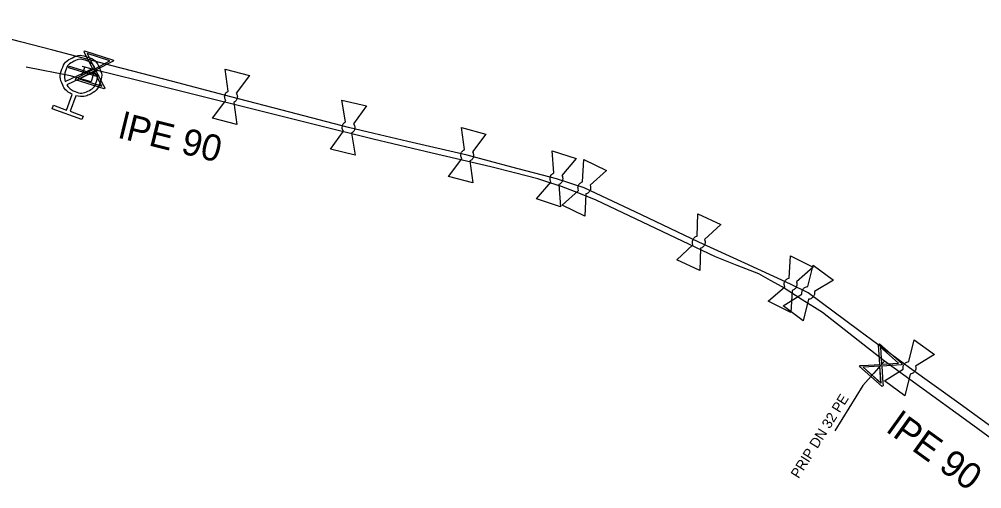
# Model space of a CAD drawing. Extents: x -643842 to -636370, y -1119190 to -1110210.
# Drawn here: x -637231.48 to -637183.89, y -1116064.95 to -1116041.75 of the extents above; entities that cross this region are included whole.
import ezdxf

# ---------------------------------------------------------------- set-up
doc = ezdxf.new("R2010")
doc.units = 0
for name, color, linetype in [('22', 7, 'Continuous'), ('Default', 7, 'Continuous'), ('Level 16', 7, 'Continuous'), ('Level 20', 7, 'Continuous'), ('Level 21', 7, 'Continuous'), ('Level 23', 7, 'Continuous'), ('Level 28', 7, 'Continuous'), ('Level 33', 7, 'Continuous')]:
    doc.layers.add(name, color=color, linetype=linetype)

msp = doc.modelspace()

# ---------------------------------------------------------------- linework, layer by layer
at = {"layer": 'Default'}
for points in [[(-637228.857, -1116045.465), (-637229.185, -1116045.314), (-637229.338, -1116044.982), (-637229.511, -1116044.607), (-637229.369, -1116044.216), (-637229.227, -1116043.827), (-637228.852, -1116043.653), (-637228.477, -1116043.479), (-637228.086, -1116043.621), (-637227.699, -1116043.762), (-637227.523, -1116044.137), (-637227.348, -1116044.511), (-637227.49, -1116044.9), (-637227.632, -1116045.291), (-637228.006, -1116045.467), (-637228.337, -1116045.625), (-637228.684, -1116045.527)], [(-637227.735, -1116044.135), (-637227.879, -1116043.898), (-637228.151, -1116043.799), (-637228.467, -1116043.684), (-637228.772, -1116043.826), (-637229.077, -1116043.967), (-637229.192, -1116044.285), (-637229.291, -1116044.556), (-637229.202, -1116044.819)], [(-637229.125, -1116044.985), (-637228.982, -1116045.226), (-637228.707, -1116045.326), (-637228.389, -1116045.442), (-637228.085, -1116045.3), (-637227.781, -1116045.158), (-637227.665, -1116044.84), (-637227.565, -1116044.565), (-637227.658, -1116044.301)], [(-637221.269, -1116045.758), (-637221.298, -1116045.715), (-637221.312, -1116045.664), (-637221.333, -1116045.58), (-637221.312, -1116045.501), (-637221.292, -1116045.422), (-637221.233, -1116045.361), (-637221.195, -1116045.322), (-637221.147, -1116045.299)], [(-637220.753, -1116045.402), (-637220.723, -1116045.446), (-637220.709, -1116045.499), (-637220.687, -1116045.58), (-637220.708, -1116045.659), (-637220.728, -1116045.738), (-637220.789, -1116045.801), (-637220.825, -1116045.839), (-637220.873, -1116045.862)], [(-637215.454, -1116047.285), (-637215.484, -1116047.243), (-637215.5, -1116047.192), (-637215.523, -1116047.109), (-637215.504, -1116047.029), (-637215.486, -1116046.949), (-637215.429, -1116046.887), (-637215.392, -1116046.847), (-637215.345, -1116046.823)], [(-637214.948, -1116046.916), (-637214.916, -1116046.958), (-637214.901, -1116047.011), (-637214.877, -1116047.091), (-637214.896, -1116047.171), (-637214.914, -1116047.251), (-637214.973, -1116047.315), (-637215.009, -1116047.354), (-637215.056, -1116047.378)], [(-637209.589, -1116048.648), (-637209.618, -1116048.605), (-637209.632, -1116048.553), (-637209.653, -1116048.47), (-637209.632, -1116048.391), (-637209.611, -1116048.311), (-637209.553, -1116048.251), (-637209.515, -1116048.212), (-637209.467, -1116048.189)], [(-637209.073, -1116048.293), (-637209.042, -1116048.336), (-637209.028, -1116048.389), (-637209.007, -1116048.47), (-637209.028, -1116048.549), (-637209.049, -1116048.629), (-637209.109, -1116048.691), (-637209.146, -1116048.729), (-637209.193, -1116048.752)], [(-637205.189, -1116049.793), (-637205.215, -1116049.748), (-637205.226, -1116049.696), (-637205.242, -1116049.611), (-637205.217, -1116049.533), (-637205.192, -1116049.455), (-637205.13, -1116049.399), (-637205.089, -1116049.362), (-637205.04, -1116049.342)], [(-637204.653, -1116049.468), (-637204.625, -1116049.513), (-637204.614, -1116049.567), (-637204.598, -1116049.649), (-637204.623, -1116049.727), (-637204.648, -1116049.805), (-637204.712, -1116049.863), (-637204.751, -1116049.9), (-637204.8, -1116049.92)], [(-637203.827, -1116050.207), (-637203.848, -1116050.16), (-637203.852, -1116050.106), (-637203.857, -1116050.02), (-637203.822, -1116049.946), (-637203.787, -1116049.872), (-637203.719, -1116049.824), (-637203.674, -1116049.792), (-637203.623, -1116049.779)], [(-637203.254, -1116049.953), (-637203.233, -1116050.001), (-637203.229, -1116050.056), (-637203.223, -1116050.14), (-637203.258, -1116050.214), (-637203.293, -1116050.288), (-637203.364, -1116050.338), (-637203.407, -1116050.369), (-637203.458, -1116050.382)], [(-637198.166, -1116052.891), (-637198.187, -1116052.844), (-637198.192, -1116052.79), (-637198.198, -1116052.704), (-637198.164, -1116052.63), (-637198.13, -1116052.555), (-637198.062, -1116052.506), (-637198.018, -1116052.474), (-637197.967, -1116052.46)], [(-637197.596, -1116052.63), (-637197.574, -1116052.677), (-637197.569, -1116052.732), (-637197.562, -1116052.816), (-637197.596, -1116052.89), (-637197.63, -1116052.965), (-637197.7, -1116053.016), (-637197.743, -1116053.047), (-637197.794, -1116053.061)], [(-637193.629, -1116054.963), (-637193.649, -1116054.915), (-637193.653, -1116054.861), (-637193.656, -1116054.775), (-637193.62, -1116054.702), (-637193.584, -1116054.628), (-637193.514, -1116054.581), (-637193.469, -1116054.55), (-637193.418, -1116054.537)], [(-637193.052, -1116054.718), (-637193.031, -1116054.767), (-637193.028, -1116054.821), (-637193.024, -1116054.905), (-637193.06, -1116054.978), (-637193.096, -1116055.052), (-637193.168, -1116055.101), (-637193.211, -1116055.131), (-637193.263, -1116055.144)], [(-637192.776, -1116055.34), (-637192.787, -1116055.289), (-637192.782, -1116055.236), (-637192.77, -1116055.15), (-637192.721, -1116055.084), (-637192.673, -1116055.019), (-637192.596, -1116054.984), (-637192.546, -1116054.962), (-637192.493, -1116054.958)], [(-637192.165, -1116055.201), (-637192.153, -1116055.252), (-637192.16, -1116055.306), (-637192.17, -1116055.39), (-637192.219, -1116055.456), (-637192.267, -1116055.521), (-637192.347, -1116055.557), (-637192.395, -1116055.579), (-637192.447, -1116055.583)], [(-637187.766, -1116059.043), (-637187.777, -1116058.993), (-637187.772, -1116058.939), (-637187.761, -1116058.854), (-637187.714, -1116058.787), (-637187.666, -1116058.721), (-637187.589, -1116058.686), (-637187.54, -1116058.663), (-637187.487, -1116058.659)], [(-637187.156, -1116058.897), (-637187.143, -1116058.948), (-637187.15, -1116059.003), (-637187.159, -1116059.086), (-637187.206, -1116059.153), (-637187.254, -1116059.219), (-637187.333, -1116059.255), (-637187.381, -1116059.278), (-637187.434, -1116059.282)]]:
    msp.add_open_spline(points, degree=3, dxfattribs=at)
at = {"layer": 'Level 16'}
for points in [[(-637227.274, -1116045.193), (-637228.703, -1116044.736), (-637228.683, -1116044.673), (-637228.567, -1116044.618), (-637227.82, -1116044.232), (-637228.266, -1116043.37), (-637228.246, -1116043.307), (-637226.817, -1116043.764), (-637226.837, -1116043.827), (-637227.702, -1116044.27), (-637227.316, -1116045.016), (-637227.254, -1116045.13), (-637227.274, -1116045.193)], [(-637228.129, -1116043.443), (-637227.742, -1116044.192), (-637226.995, -1116043.806), (-637228.129, -1116043.443)], [(-637229.004, -1116044.066), (-637227.569, -1116044.504), (-637227.596, -1116044.594), (-637229.031, -1116044.156), (-637229.004, -1116044.066)], [(-637227.395, -1116045.056), (-637227.78, -1116044.31), (-637228.524, -1116044.695), (-637227.395, -1116045.056)], [(-637188.814, -1116059.902), (-637189.938, -1116058.909), (-637189.895, -1116058.86), (-637189.766, -1116058.856), (-637188.928, -1116058.803), (-637188.989, -1116057.834), (-637188.945, -1116057.785), (-637187.821, -1116058.778), (-637187.865, -1116058.827), (-637188.835, -1116058.885), (-637188.782, -1116059.724), (-637188.77, -1116059.853), (-637188.814, -1116059.902)], [(-637188.813, -1116059.901), (-637189.937, -1116058.908), (-637189.894, -1116058.858), (-637189.765, -1116058.855), (-637188.927, -1116058.802), (-637188.988, -1116057.833), (-637188.944, -1116057.784), (-637187.82, -1116058.777), (-637187.864, -1116058.826), (-637188.833, -1116058.884), (-637188.78, -1116059.722), (-637188.769, -1116059.851), (-637188.813, -1116059.901)], [(-637188.893, -1116057.956), (-637188.84, -1116058.797), (-637188.001, -1116058.744), (-637188.893, -1116057.956)], [(-637188.892, -1116057.955), (-637188.839, -1116058.796), (-637187.999, -1116058.743), (-637188.892, -1116057.955)], [(-637188.87, -1116059.728), (-637188.922, -1116058.891), (-637189.758, -1116058.943), (-637188.87, -1116059.728)], [(-637188.869, -1116059.726), (-637188.921, -1116058.889), (-637189.757, -1116058.942), (-637188.869, -1116059.726)]]:
    msp.add_lwpolyline(points, dxfattribs=at)
at = {"layer": 'Level 21'}
for points in [[(-637182.59, -1116062.48), (-637185.025, -1116060.725), (-637187.46, -1116058.97), (-637189.965, -1116057.12), (-637192.47, -1116055.27), (-637193.34, -1116054.84), (-637195.61, -1116053.8), (-637197.88, -1116052.76), (-637200.71, -1116051.42), (-637203.54, -1116050.08), (-637204.92, -1116049.63), (-637207.125, -1116049.05), (-637209.33, -1116048.47), (-637212.265, -1116047.785), (-637213.952, -1116047.391), (-637215.2, -1116047.1), (-637218.105, -1116046.34), (-637221.01, -1116045.58), (-637223.945, -1116044.815), (-637226.88, -1116044.05), (-637229.815, -1116043.285), (-637231.417, -1116042.866), (-637235.685, -1116041.75)], [(-637182.06, -1116063.47), (-637184.51, -1116061.68), (-637186.96, -1116059.89), (-637188.7, -1116058.64), (-637190.23, -1116057.44), (-637191.76, -1116056.24), (-637192.76, -1116055.605), (-637193.76, -1116054.97), (-637194.335, -1116054.65), (-637194.91, -1116054.33), (-637195.98, -1116053.91), (-637197.05, -1116053.49), (-637200, -1116052.09), (-637202.95, -1116050.69), (-637203.805, -1116050.35), (-637204.66, -1116050.01), (-637205.245, -1116049.825), (-637205.83, -1116049.64), (-637206.995, -1116049.34), (-637208.16, -1116049.04), (-637211.07, -1116048.36), (-637213.98, -1116047.68), (-637216.89, -1116046.955), (-637219.8, -1116046.23), (-637222.71, -1116045.505), (-637225.62, -1116044.78), (-637226.69, -1116044.515), (-637227.76, -1116044.25), (-637227.995, -1116044.18), (-637228.23, -1116044.11), (-637228.37, -1116044.08)]]:
    msp.add_lwpolyline(points, dxfattribs=at)
at = {"layer": 'Level 23'}
for points in [[(-637227.76, -1116044.25), (-637227.92, -1116044.84), (-637228.95, -1116044.55), (-637231.13, -1116044.12)], [(-637228.43, -1116044.56), (-637228.365, -1116044.445), (-637228.3, -1116044.33), (-637228.265, -1116044.22), (-637228.23, -1116044.11)], [(-637188.7, -1116058.64), (-637188.879, -1116058.842), (-637189.23, -1116059.24), (-637189.76, -1116059.84), (-637190.46, -1116060.96), (-637191.16, -1116062.08)]]:
    msp.add_lwpolyline(points, dxfattribs=at)
at = {"layer": 'Level 28'}
for points in [[(-637221.147, -1116045.299), (-637221.298, -1116044.213), (-637220.089, -1116044.529), (-637220.753, -1116045.402)], [(-637220.722, -1116046.947), (-637221.931, -1116046.631), (-637221.269, -1116045.758)], [(-637215.345, -1116046.823), (-637215.525, -1116045.741), (-637214.307, -1116046.025), (-637214.948, -1116046.916)], [(-637220.873, -1116045.862), (-637220.722, -1116046.947)], [(-637209.467, -1116048.189), (-637209.616, -1116047.102), (-637208.408, -1116047.42), (-637209.073, -1116048.293)], [(-637214.875, -1116048.459), (-637216.093, -1116048.175), (-637215.454, -1116047.285)], [(-637215.056, -1116047.378), (-637214.875, -1116048.459)], [(-637205.04, -1116049.342), (-637205.127, -1116048.248), (-637203.938, -1116048.635), (-637204.653, -1116049.468)], [(-637209.044, -1116049.838), (-637210.252, -1116049.52), (-637209.589, -1116048.648)], [(-637209.193, -1116048.752), (-637209.044, -1116049.838)], [(-637203.623, -1116049.779), (-637203.57, -1116048.683), (-637202.44, -1116049.218), (-637203.254, -1116049.953)], [(-637204.713, -1116051.012), (-637205.902, -1116050.625), (-637205.189, -1116049.793)], [(-637204.8, -1116049.92), (-637204.713, -1116051.012)], [(-637203.51, -1116051.477), (-637204.64, -1116050.942), (-637203.827, -1116050.207)], [(-637203.458, -1116050.382), (-637203.51, -1116051.477)], [(-637197.967, -1116052.46), (-637197.928, -1116051.363), (-637196.791, -1116051.884), (-637197.596, -1116052.63)], [(-637197.832, -1116054.157), (-637198.969, -1116053.636), (-637198.166, -1116052.891)], [(-637197.794, -1116053.061), (-637197.832, -1116054.157)], [(-637193.418, -1116054.537), (-637193.346, -1116053.442), (-637192.226, -1116053.996), (-637193.052, -1116054.718)], [(-637192.493, -1116054.958), (-637192.23, -1116053.893), (-637191.225, -1116054.636), (-637192.165, -1116055.201)], [(-637193.334, -1116056.238), (-637194.454, -1116055.684), (-637193.629, -1116054.963)], [(-637193.263, -1116055.144), (-637193.334, -1116056.238)], [(-637192.71, -1116056.647), (-637193.715, -1116055.904), (-637192.776, -1116055.34)], [(-637192.447, -1116055.583), (-637192.71, -1116056.647)], [(-637187.487, -1116058.659), (-637187.236, -1116057.591), (-637186.222, -1116058.321), (-637187.156, -1116058.897)], [(-637187.684, -1116060.349), (-637188.698, -1116059.619), (-637187.766, -1116059.043)], [(-637187.434, -1116059.282), (-637187.684, -1116060.349)]]:
    msp.add_lwpolyline(points, dxfattribs=at)
at = {"layer": 'Level 33'}
for points in [[(-637229.202, -1116044.819), (-637227.735, -1116044.135)], [(-637227.658, -1116044.301), (-637229.125, -1116044.985)], [(-637228.684, -1116045.527), (-637228.965, -1116046.298), (-637228.317, -1116046.534), (-637228.38, -1116046.707), (-637229.848, -1116046.172), (-637229.785, -1116046), (-637229.138, -1116046.235), (-637228.857, -1116045.465)]]:
    msp.add_lwpolyline(points, dxfattribs=at)

# ---------------------------------------------------------------- texts
at = {"layer": '22'}
msp.add_text('PRIP DN 32 PE', height=0.5, rotation=57.9946, dxfattribs=at).set_placement((-637192.944, -1116064.476))
at = {"layer": 'Level 20'}
for rotation, p in [(346.0898, (-637226.632, -1116047.599)), (324.3069, (-637188.659, -1116062.106))]:
    msp.add_text('lPE 90', height=1.3, rotation=rotation, dxfattribs=at).set_placement(p)

doc.saveas('drawing.dxf')
